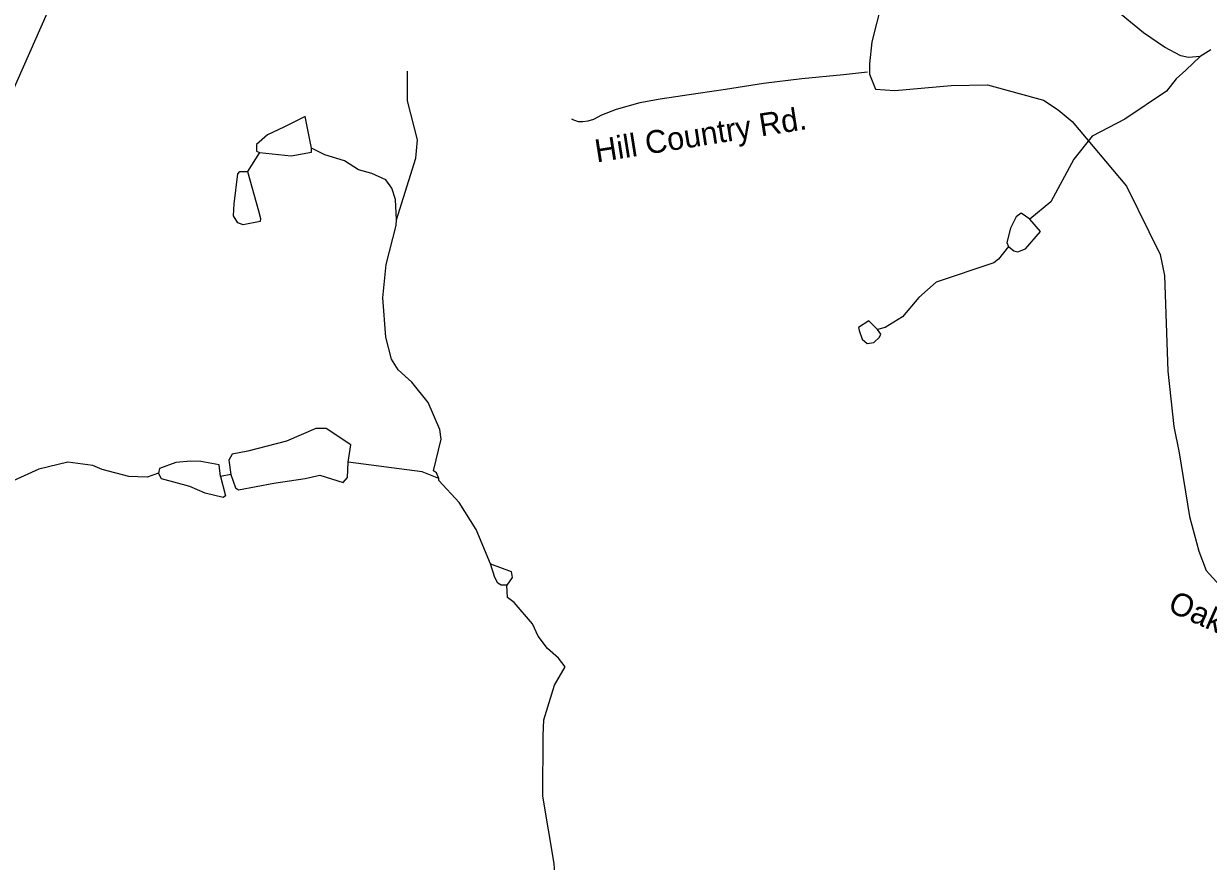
# Model space of a CAD drawing. Extents: x 1950930 to 2061844, y 904556 to 1017002.
# Drawn here: x 2048614 to 2053542, y 936580 to 940063 of the extents above; entities that cross this region are included whole.
import ezdxf

# ---------------------------------------------------------------- set-up
doc = ezdxf.new("R2010")
doc.units = 0
for name, color, linetype in [('Exist Hydrographic Creek Single Shore', 7, 'Continuous'), ('Exist Hydrographic Misc Water Feature', 7, 'Continuous'), ('Exist Road Non-System Type 51', 7, 'Continuous'), ('Exist Road Non-System Type 51 Label', 7, 'Continuous'), ('Exist Road Secondary Type 51 Attributed', 7, 'Continuous'), ('Exist Road Secondary Type 51 Label', 7, 'Continuous')]:
    doc.layers.add(name, color=color, linetype=linetype)

msp = doc.modelspace()

# ---------------------------------------------------------------- linework, layer by layer
at = {"layer": 'Exist Hydrographic Creek Single Shore'}
for points in [[(2053551.9, 939953.8), (2053508, 939925.8)], [(2050860.8, 936326.7), (2050826.3, 936482.6), (2050820.2, 936570.7), (2050773.9, 936850.6), (2050775.1, 937102.6), (2050777.2, 937168.5), (2050822.8, 937312.6), (2050866.7, 937388.8), (2050838.6, 937424.8), (2050792.5, 937464.5), (2050754.5, 937516.5), (2050730.3, 937566.6), (2050654.4, 937656.4), (2050626.2, 937676.3), (2050624, 937728.2)]]:
    msp.add_lwpolyline(points, dxfattribs=at)
at = {"layer": 'Exist Hydrographic Misc Water Feature'}
for points in [[(2053508, 939925.8), (2053460, 939921.6), (2053428.1, 939929.5), (2053359.9, 939965.3), (2053271.9, 940025.2), (2053125.7, 940145.1), (2052977.4, 940210.8), (2052833.4, 940260.4), (2052765.5, 940244.4), (2052757.5, 940240.3)], [(2053508, 939925.8), (2053448.1, 939869.7), (2053408, 939833.4), (2053368.2, 939781.4), (2053194.5, 939665.2), (2053058.5, 939594.9), (2052982.7, 939498.6), (2052887.2, 939322.4), (2052799.4, 939250.4)], [(2050165.3, 939247.6), (2050244.7, 939503.5), (2050252.5, 939579.5), (2050210.3, 939741.5), (2050210.2, 939865.5)], [(2049810.8, 939544.7), (2049784.7, 939676.8), (2049696.5, 939632.7)], [(2049696.5, 939632.7), (2049628.5, 939600.3), (2049582.7, 939560.2), (2049582.8, 939532.3), (2049594.8, 939526.5)], [(2049594.8, 939526.5), (2049545, 939448.1)], [(2049594.8, 939526.5), (2049726.8, 939512.6), (2049810.8, 939528.9), (2049810.8, 939544.7)], [(2050165.3, 939247.6), (2050161.1, 939331.3), (2050145, 939379.3), (2050121.1, 939413.2), (2050062.9, 939439.4), (2050006.8, 939455.3), (2049948.9, 939492.9), (2049866.7, 939516.9), (2049810.8, 939544.7)], [(2049489, 939314.1), (2049505.1, 939438.1), (2049512.8, 939448.1), (2049545, 939448.1)], [(2049545, 939448.1), (2049591.1, 939284.4)], [(2049591.1, 939284.4), (2049599.3, 939252.4), (2049597.4, 939240.3), (2049527.2, 939226.3), (2049505.4, 939234.3), (2049487.3, 939264.3), (2049489, 939314.1)], [(2052711.3, 939136.1), (2052733.6, 939118.2), (2052749.6, 939114.3), (2052781.4, 939126.4), (2052843.2, 939198.3), (2052799.4, 939250.4)], [(2052799.4, 939250.4), (2052763.1, 939274.1), (2052743.1, 939260.1), (2052719.2, 939212.4)], [(2050341.2, 938171.9), (2050331.2, 938195.7), (2050319.2, 938203.8), (2050351.1, 938335.7), (2050344.8, 938375.9), (2050296.9, 938487.8), (2050228.7, 938571.6), (2050172.4, 938623.6), (2050144.4, 938667.5), (2050120, 938759.2), (2050108, 938923.2), (2050121.7, 939061.4), (2050163.5, 939223.3), (2050165.3, 939247.6)], [(2052719.2, 939212.4), (2052703.5, 939152.3), (2052711.3, 939136.1)], [(2052711.3, 939136.1), (2052669.6, 939084.1), (2052649.6, 939068.1), (2052409.7, 938987.8), (2052337.8, 938923.6), (2052270.2, 938843.3), (2052198, 938799.2), (2052166, 938791.3)], [(2052166, 938791.3), (2052130, 938827.2), (2052086.1, 938798.9), (2052090.1, 938787)], [(2052090.1, 938787), (2052102.2, 938751), (2052122.2, 938733.2)], [(2052122.2, 938733.2), (2052150.2, 938737.2), (2052174.2, 938759.3), (2052180.1, 938771.4), (2052166, 938791.3)], [(2049963.2, 938239.1), (2049974.9, 938311), (2049872.9, 938378.8), (2049829, 938378.7), (2049707.1, 938326.8)], [(2049707.1, 938326.8), (2049547.1, 938284.5), (2049481.2, 938272), (2049467.3, 938248), (2049475.2, 938188.2)], [(2049175.4, 938193.7), (2049127.2, 938177.6), (2049051.4, 938179.2), (2048941.1, 938209.1), (2048901.1, 938225), (2048797.3, 938239), (2048677.3, 938210.6), (2048465.3, 938114.2), (2048363.4, 938090.1), (2048265.3, 938078), (2048173.5, 938081.9)], [(2049309.3, 938243.8), (2049247.2, 938237.8), (2049179.1, 938213.7), (2049175.4, 938193.7)], [(2049433.4, 938180.2), (2049427.1, 938228.2), (2049351.3, 938241.9), (2049309.3, 938243.8)], [(2049475.2, 938188.2), (2049495.4, 938132.3), (2049507.4, 938124.2), (2049655.3, 938152.6), (2049785.3, 938170.9), (2049845.3, 938184.8), (2049943.4, 938155.2), (2049961.3, 938175.1), (2049963.2, 938239.1)], [(2050341.2, 938171.9), (2050271.2, 938199.6), (2049963.2, 938239.1)], [(2049433.4, 938180.2), (2049453.4, 938100), (2049443.4, 938092), (2049369.6, 938109.9), (2049305.5, 938137.9), (2049187.4, 938169.5), (2049175.4, 938193.7)], [(2049475.2, 938188.2), (2049433.4, 938180.2)], [(2050556, 937816.3), (2050495.6, 937960), (2050425.4, 938072), (2050341.3, 938163.6), (2050341.2, 938171.9)], [(2050574.2, 937760.1), (2050556, 937816.3)], [(2050556, 937816.3), (2050641.9, 937784.3), (2050646, 937760.3), (2050624, 937728.2)], [(2050624, 937728.2), (2050600.1, 937728.4), (2050586.1, 937736.2), (2050574.2, 937760.1)]]:
    msp.add_lwpolyline(points, dxfattribs=at)
at = {"layer": 'Exist Road Non-System Type 51'}
msp.add_lwpolyline([(2052124.2, 939860.9), (2052024.1, 939850.6), (2051850.8, 939833.9), (2051690.9, 939813.4), (2051533.9, 939789.5), (2051420.2, 939772.4), (2051261.1, 939749), (2051176.8, 939733.4), (2051079, 939706.1), (2051017.6, 939682.9), (2050984.5, 939663.8), (2050960.4, 939656.8), (2050940.2, 939653.8), (2050922.1, 939654.8), (2050903, 939661.8), (2050894.1, 939666.1)], dxfattribs=at)
at = {"layer": 'Exist Road Secondary Type 51 Attributed'}
for points in [[(2048644.7, 942026.4), (2048689.4, 941625.3), (2048722.1, 941538.3), (2048758.8, 941466.5), (2048854.1, 941258.7), (2048905.2, 941158.5), (2048960.5, 940991), (2048976.7, 940778.4), (2048952.6, 940655.7), (2048490, 939609.2), (2048426.9, 939345.8), (2048384.7, 939201.2), (2048339.6, 939128.9), (2048309.1, 939106.7), (2047950.4, 939057.8), (2047744.3, 939044.3), (2046964.3, 939011.9), (2046296, 938986.5), (2045180.2, 938880.4), (2044571.6, 938812.4), (2044424.2, 938798.8), (2044285.8, 938738.6)], [(2052769.8, 941968.1), (2052449.5, 941485.3), (2052441.9, 941437.1), (2052441.9, 941397.9), (2052517.1, 941251.6), (2052539.1, 941195.5), (2052594.6, 941037.3), (2052600.7, 940921.4), (2052550.3, 940800.2), (2052428.4, 940571.3), (2052269.7, 940335.7), (2052233, 940293.1), (2052183.1, 940144.9), (2052142.6, 939987.2), (2052132, 939895.3), (2052132, 939853.2), (2052157.8, 939791)], [(2052157.8, 939791), (2052237.9, 939785.1), (2052472.4, 939805.4), (2052622.8, 939808.4), (2052856, 939744.3), (2052917.9, 939704.4), (2052976.2, 939656.4), (2053202, 939386.8), (2053341.2, 939103), (2053359.2, 939015.6), (2053373.5, 938617.4), (2053399.1, 938387), (2053420.9, 938277.9), (2053463, 938012.9), (2053502.1, 937869.9), (2053533.6, 937789.4), (2053589.4, 937726.8)]]:
    msp.add_lwpolyline(points, dxfattribs=at)

# ---------------------------------------------------------------- texts
at = {"layer": 'Exist Road Non-System Type 51 Label'}
msp.add_text('Hill Country Rd.', height=95, rotation=9.0066, dxfattribs=at).set_placement((2050997.7, 939485.4))
at = {"layer": 'Exist Road Secondary Type 51 Label'}
msp.add_text('Oakley Rd.', height=95, rotation=335.8716, dxfattribs=at).set_placement((2053368.3, 937622.1))

doc.saveas('drawing.dxf')
